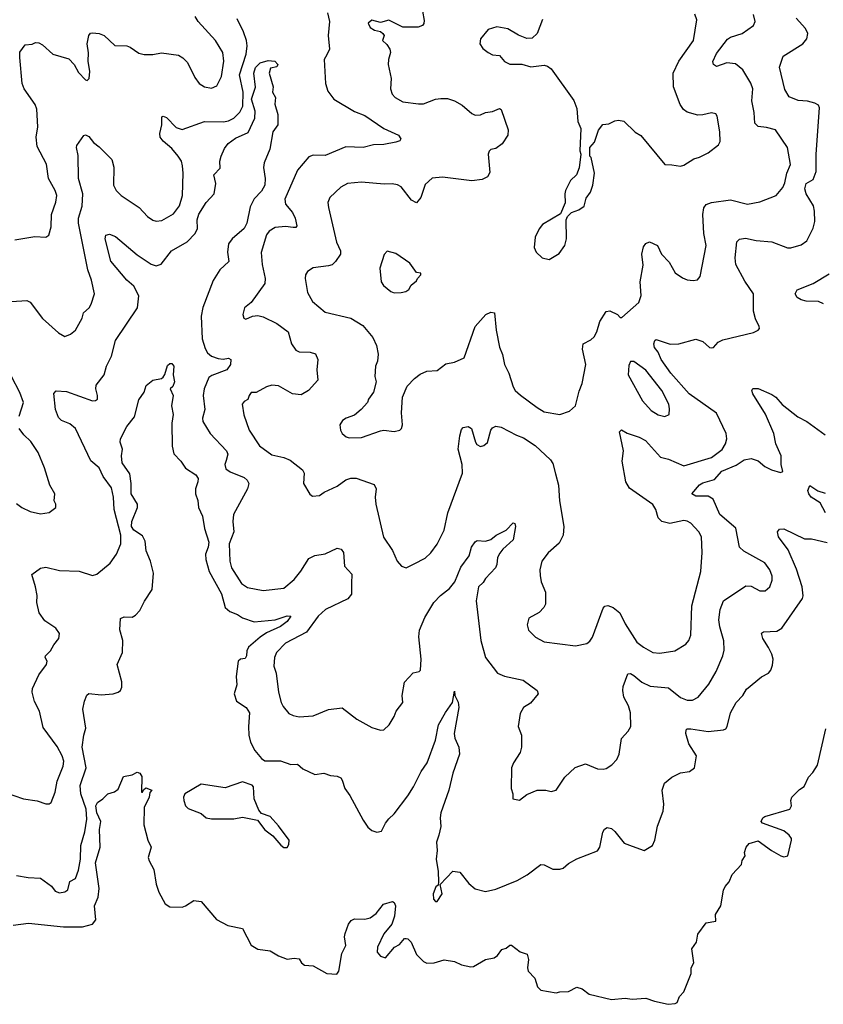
# Model space of a CAD drawing. Extents: x 2133489 to 2292442, y 756223 to 916462.
# Tile 442 of 463: x 2265964 to 2270624, y 879154 to 884866. Entities that reach past the tile are written whole.
import ezdxf

# ---------------------------------------------------------------- set-up
doc = ezdxf.new("R2010")
doc.units = 0

msp = doc.modelspace()

# ---------------------------------------------------------------- linework, layer by layer
at = {"layer": '0CON20XD'}
for points in [[(2267747.9, 884905), (2267759.2, 884855), (2267751.5, 884775), (2267760, 884695), (2267745, 884662), (2267729.2, 884635), (2267736.9, 884495), (2267750.9, 884450.9), (2267784.6, 884404.6), (2267905, 884333.8), (2267965, 884310.9), (2268075, 884234.4), (2268159.2, 884195), (2268174.2, 884175), (2268167.3, 884162.7), (2268145.4, 884154.6), (2268075, 884142.3), (2268015, 884139.6), (2267955, 884123.9), (2267855, 884127.5), (2267735, 884077.8), (2267665, 884080), (2267639.7, 884070.3), (2267575, 883992), (2267500.4, 883825), (2267504.7, 883794.7), (2267545, 883748.1), (2267561.5, 883715), (2267570, 883670), (2267565, 883661.2), (2267550, 883660), (2267505, 883666.2), (2267445, 883659.6), (2267411.1, 883638.9), (2267395, 883617.5), (2267363.9, 883516.1), (2267368.8, 883445), (2267387.7, 883365), (2267384.6, 883335.4), (2267305.8, 883224.2), (2267267.5, 883195), (2267256.7, 883155), (2267263.3, 883135), (2267275, 883128.8), (2267314, 883146), (2267345, 883149.2), (2267375, 883141.1), (2267455, 883102.5), (2267520, 883055), (2267539.5, 882985), (2267565, 882948), (2267585, 882939.2), (2267647, 882937), (2267678.1, 882928.1), (2267692.5, 882895), (2267687.1, 882835), (2267692.5, 882775), (2267638, 882715), (2267595, 882688.6), (2267545, 882695.6), (2267465, 882740.8), (2267425, 882745.8), (2267395, 882736.7), (2267335, 882703.8), (2267305, 882702.5), (2267293.9, 882686.1), (2267287.1, 882662.9), (2267265, 882650), (2267254.2, 882635.8), (2267263.4, 882573.4), (2267294.5, 882485), (2267355, 882394.2), (2267425, 882340.8), (2267495, 882325.7), (2267531.3, 882311.3), (2267604, 882255), (2267612.5, 882235), (2267608.8, 882175), (2267645, 882112.5), (2267662, 882102), (2267702.5, 882105), (2267730, 882125), (2267805, 882160), (2267855, 882196.9), (2267883.6, 882206.4), (2267915, 882205.5), (2268018.3, 882168.3), (2268030, 882145), (2268024.4, 882095), (2268028.2, 882055), (2268073.6, 881863.6), (2268125, 881786.7), (2268153.3, 881725), (2268177.5, 881695), (2268205, 881686.7), (2268251.7, 881708.3)], [(2268299.5, 884915), (2268308.9, 884861.1), (2268306.9, 884843.1), (2268298.5, 884831.5), (2268275, 884822.2), (2268185, 884822), (2268105, 884863.3), (2268055, 884850), (2268005, 884863.8), (2267984, 884845), (2267995, 884820), (2268020, 884805), (2268055, 884796.7), (2268070, 884785), (2268076.7, 884775), (2268067.5, 884745), (2268092.7, 884722.7), (2268110.8, 884695), (2268114.3, 884675), (2268101.4, 884635), (2268100.8, 884605), (2268118, 884525), (2268114.2, 884465), (2268124.3, 884434.3), (2268141.2, 884415), (2268185, 884389.2), (2268277, 884377), (2268305, 884377.8), (2268375, 884404.6), (2268405, 884409.3), (2268445, 884409.3), (2268484.7, 884394.7), (2268529.1, 884369.1), (2268585, 884320.8), (2268605, 884312.5), (2268635, 884314), (2268665, 884326.7), (2268705, 884332.5), (2268745, 884350), (2268756.2, 884345), (2268796.1, 884226.1), (2268794, 884195), (2268762, 884145), (2268725, 884118), (2268695, 884112.5), (2268685, 884103.3), (2268680.6, 884085), (2268688.8, 883978.8), (2268675.5, 883954.5), (2268645, 883938.1), (2268585, 883931.5), (2268415, 883952.2), (2268354.5, 883945.5), (2268315, 883908.8), (2268290, 883835), (2268265, 883804), (2268235, 883819.2), (2268175, 883895.6), (2268155, 883908.1), (2268124.2, 883914.2), (2268077.9, 883912.1), (2267945, 883924.2), (2267865, 883915.8), (2267825, 883894), (2267762.5, 883835), (2267750, 883805), (2267754.1, 883775.9), (2267800.5, 883575), (2267823.3, 883525), (2267823.1, 883505), (2267795, 883462.5), (2267775, 883444.3), (2267755, 883436.9), (2267665, 883426), (2267633.3, 883405), (2267621.2, 883385), (2267619.2, 883365), (2267632.7, 883282.7), (2267661.3, 883231.3), (2267735, 883170), (2267884.6, 883134.6), (2267952.4, 883092.4), (2268012.2, 883022.2), (2268032.9, 882975), (2268042, 882925), (2268037.5, 882885), (2268026.2, 882855), (2268023.8, 882795), (2268030, 882765), (2268015.9, 882704.1), (2267986.7, 882665), (2267981.2, 882645), (2267943.8, 882605), (2267905, 882571.2), (2267857.5, 882555), (2267835, 882540), (2267820, 882515), (2267823.8, 882485), (2267833.8, 882465), (2267855.8, 882445.8), (2267875, 882440.8), (2267945, 882442.5), (2268055, 882480.8), (2268075, 882484), (2268135, 882476.2), (2268167.5, 882485), (2268177.5, 882495), (2268182.5, 882515), (2268178, 882585), (2268184.1, 882675.9), (2268211.2, 882738.8), (2268253.8, 882785), (2268285, 882808.8), (2268325, 882826.2), (2268385, 882831.2), (2268435, 882868.8), (2268485, 882878.8), (2268540, 882905), (2268605.6, 883085), (2268666.2, 883155), (2268695, 883168.8), (2268716.2, 883165), (2268725.7, 883065), (2268745.5, 882965.5), (2268763.4, 882923.4), (2268774.4, 882865), (2268800, 882815), (2268825.7, 882735), (2268837.5, 882715), (2268866.9, 882686.9), (2268964, 882615)], [(2268995, 884867.5), (2268963.3, 884785), (2268935, 884758), (2268905, 884757.5), (2268856.4, 884776.4), (2268795, 884812.5), (2268730, 884825), (2268680.5, 884809.5), (2268636.2, 884755), (2268631.2, 884725), (2268648.8, 884698.8), (2268680, 884675), (2268705, 884662), (2268745, 884658), (2268775, 884624.2), (2268805, 884608.6), (2268875, 884608.6), (2268927, 884593), (2269005, 884602), (2269025, 884596.2), (2269045, 884580), (2269176.1, 884396.1), (2269195, 884350), (2269200, 884275), (2269216.7, 884235), (2269212.5, 884105), (2269217.5, 884085), (2269207, 884007), (2269192.5, 883965), (2269157, 883933), (2269128.8, 883875), (2269124, 883855), (2269126.4, 883803.6), (2269100, 883740), (2268995, 883677.5), (2268975, 883652.5), (2268952.5, 883605), (2268946.2, 883545), (2268957.7, 883517.7), (2268992.5, 883485), (2269033.9, 883473.9), (2269091.2, 883508.8), (2269123.8, 883555), (2269134, 883595), (2269132.5, 883705), (2269140, 883725), (2269163, 883747), (2269205, 883763.3), (2269235.9, 883784.1), (2269249.3, 883830.7), (2269273.3, 883865), (2269286.7, 883905), (2269296.7, 883975), (2269277, 884067), (2269270, 884075), (2269270, 884125), (2269297.5, 884155), (2269320, 884225), (2269345, 884257.5), (2269379.3, 884260.7), (2269415, 884280), (2269435, 884283.8), (2269467, 884277), (2269532.9, 884212.9), (2269565, 884193.8), (2269705, 884026.2), (2269745, 884024), (2269795, 884016.2), (2269815, 884021.2), (2269872.1, 884057.9), (2269905, 884067.5), (2269955, 884094), (2270015, 884140), (2270025, 884160), (2270024.3, 884214.3), (2270007.1, 884307.1), (2269999.5, 884319.5), (2269976.1, 884326.1), (2269925, 884313.1), (2269895, 884312.7), (2269835, 884328.9), (2269813.1, 884345), (2269793.5, 884373.5), (2269754.5, 884475.5), (2269753.8, 884555), (2269786.4, 884625), (2269870, 884745), (2269890, 884865), (2269878.3, 884898.3)], [(2268964, 882615), (2269005, 882591.2), (2269095, 882576), (2269152.5, 882595), (2269186.7, 882625), (2269208.6, 882711.4), (2269226, 882755), (2269245.7, 882865), (2269227.5, 882955), (2269231.2, 882985), (2269275, 883008), (2269294.3, 883025.7), (2269310, 883055), (2269327.5, 883115), (2269365, 883172.5), (2269385, 883177.5), (2269430, 883155), (2269445, 883137.5), (2269455, 883137.5), (2269554.6, 883225.4), (2269566.7, 883265), (2269560.9, 883345), (2269578.3, 883441.7), (2269571.5, 883505), (2269581.7, 883548.3), (2269595, 883568), (2269615, 883576.2), (2269661.2, 883555), (2269685.8, 883505), (2269728.8, 883458.8), (2269765, 883398), (2269807.8, 883367.8), (2269835, 883356), (2269868, 883352), (2269893.6, 883356.4), (2269908.8, 883375), (2269944.4, 883555), (2269930.6, 883625), (2269924.6, 883735), (2269931.5, 883775), (2269945, 883794.3), (2269975, 883805.4), (2270085, 883821.1), (2270184.3, 883795.7), (2270255, 883810), (2270350, 883845), (2270388, 883892), (2270400.6, 883919.4), (2270412.7, 883975), (2270433.3, 884025), (2270415.6, 884125), (2270346.2, 884226.2), (2270295, 884240.4), (2270245.5, 884245.5), (2270226.9, 884265), (2270222.9, 884327.1), (2270208.5, 884395), (2270215.5, 884465), (2270202.7, 884497.3), (2270156.4, 884575), (2270115, 884610.4), (2270065, 884614.6), (2270004.6, 884594.6), (2269987.1, 884605), (2269983.4, 884623.4), (2270005, 884669.4), (2270068.1, 884751.9), (2270085, 884763.6), (2270153.7, 884786.3), (2270217.9, 884832.1), (2270228, 884855), (2270218.6, 884895)], [(2265915, 883231.1), (2266005, 883237.1), (2266025, 883227.5), (2266095, 883131.4), (2266188.7, 883048.7), (2266225, 883028), (2266258.3, 883041.7), (2266286.2, 883065), (2266325.8, 883135), (2266333.8, 883165), (2266366.2, 883195), (2266378.8, 883215), (2266397.5, 883275), (2266378.9, 883355), (2266357.9, 883415), (2266303.7, 883685), (2266305.3, 883715), (2266326.7, 883783.3), (2266330, 883855), (2266304, 883945), (2266302.1, 884077.9), (2266293.6, 884125), (2266295, 884136.2), (2266335, 884194), (2266345, 884198), (2266365, 884187.5), (2266392.4, 884152.4), (2266425, 884128.8), (2266498.6, 884055), (2266509.3, 884009.3), (2266507.9, 883905), (2266523.5, 883875), (2266551.9, 883845), (2266656.1, 883776.1), (2266704.3, 883725), (2266735, 883702.2), (2266755, 883696.9), (2266788.3, 883701.7), (2266855, 883740), (2266890, 883785), (2266907.7, 883845), (2266911.8, 883975), (2266907.4, 884017.4), (2266900.9, 884045), (2266882.9, 884075), (2266845, 884119.1), (2266795, 884161.5), (2266778.8, 884185), (2266775.6, 884205), (2266788.6, 884255), (2266787.5, 884302.5), (2266795, 884306.2), (2266815, 884298.8), (2266871.3, 884241.3), (2266905, 884229.5), (2267035, 884275.3), (2267145, 884273.9), (2267175, 884280), (2267205.2, 884294.8), (2267239.7, 884330.3), (2267257.5, 884365), (2267259.8, 884445), (2267237.3, 884545), (2267276.5, 884665), (2267281.8, 884715), (2267278.1, 884745), (2267260.8, 884795), (2267225, 884870.6)], [(2265935, 883588.6), (2266051.7, 883608.3), (2266115, 883604), (2266133.3, 883615), (2266145.9, 883664.1), (2266148.1, 883735), (2266172.7, 883807.3), (2266178.6, 883845), (2266169.4, 883875), (2266131.2, 883945), (2266118.6, 884028.6), (2266065, 884130), (2266059.2, 884185), (2266068.6, 884245), (2266063.8, 884346.2), (2266053.2, 884373.2), (2265990, 884465), (2265977.8, 884495), (2265964.4, 884645.6), (2265965, 884677.5), (2265995, 884720), (2266035, 884723.8), (2266055, 884733.8), (2266075, 884732.5), (2266095, 884720.8), (2266156, 884665), (2266248, 884638), (2266278.9, 884605), (2266305, 884558.8), (2266345, 884516.7), (2266355, 884513.8), (2266366.7, 884525), (2266370, 884565), (2266360, 884625), (2266363, 884673), (2266354.3, 884725.7), (2266364, 884775), (2266373.1, 884786.9), (2266385, 884790), (2266425, 884785.8), (2266453.3, 884775), (2266515, 884716.2), (2266585, 884713.3), (2266605, 884706.7), (2266655, 884671.2), (2266685, 884663.8), (2266735, 884664.2), (2266785, 884674.2), (2266885, 884660), (2266910, 884645), (2266937.2, 884617.2), (2266979.5, 884529.5), (2267004, 884495), (2267035, 884477.1), (2267075, 884468.8), (2267107, 884483), (2267134.5, 884535.5), (2267147.7, 884625), (2267140.5, 884675), (2267099.4, 884745), (2266998.5, 884855), (2266981.8, 884885)], [(2268251.7, 881708.3), (2268315, 881741.2), (2268347.9, 881772.1), (2268385, 881823.3), (2268424.4, 881905), (2268446.2, 882005), (2268530.8, 882235), (2268529.6, 882285), (2268505.4, 882375), (2268515, 882452.5), (2268525, 882487.5), (2268535, 882500), (2268565, 882506.2), (2268583.3, 882495), (2268607.1, 882415), (2268615, 882402), (2268635, 882390), (2268655, 882395.8), (2268676.3, 882413.7), (2268695.7, 882485), (2268705, 882497.5), (2268725, 882507.8), (2268755, 882501.9), (2268844.7, 882454.7), (2268885, 882440.9), (2268952.2, 882395), (2269041.5, 882311.5), (2269055, 882291.2), (2269071.2, 882231.2), (2269088.2, 882165), (2269094.5, 882075), (2269118.9, 881925), (2269115.4, 881875), (2269091.5, 881828.5), (2269027.4, 881772.6), (2268991.9, 881725), (2268980.6, 881675), (2268980.9, 881640.9), (2268987.1, 881605), (2269012, 881545), (2269013.3, 881475), (2269003.3, 881455), (2268975, 881426.2), (2268916.4, 881393.6), (2268906.7, 881355), (2268913.3, 881325), (2268954.2, 881284.2), (2269005, 881256), (2269185.9, 881234.1), (2269252.3, 881247.7), (2269269.7, 881260.3), (2269285.6, 881284.4), (2269347.9, 881452.1), (2269357.3, 881462.7), (2269375, 881468), (2269405, 881455.8), (2269444.5, 881424.5), (2269475, 881360.8), (2269542.9, 881255), (2269580, 881225), (2269635, 881194.2), (2269675, 881190.8), (2269762.5, 881205), (2269827.2, 881242.8), (2269844.3, 881265), (2269854.5, 881295.5), (2269860.4, 881465), (2269912.5, 881665), (2269921.4, 881775), (2269917.1, 881865), (2269901.4, 881895), (2269856, 881945), (2269835, 881957.1), (2269815, 881960), (2269733.7, 881943.7), (2269687.5, 881955), (2269665.3, 881975.3), (2269652, 882025), (2269635, 882052.3), (2269498.8, 882148.8), (2269478.7, 882185), (2269456.2, 882303.8), (2269464.4, 882365), (2269442.5, 882475), (2269453.6, 882486.4), (2269486.4, 882466.4), (2269555, 882444.5), (2269591.9, 882425), (2269678.5, 882328.5), (2269725, 882316.5), (2269815, 882276.7), (2269975, 882325.4), (2270036.8, 882373.2), (2270056.4, 882405), (2270063.3, 882435), (2270060.6, 882465), (2270003.4, 882583.4), (2269845, 882694.6), (2269739.1, 882815), (2269683.1, 882895), (2269666.4, 882936.4), (2269644.2, 882965), (2269641.2, 882985), (2269647.5, 883005), (2269655, 883010), (2269695, 882996.7), (2269735, 882984), (2269785, 882986), (2269885, 883012.5), (2269925, 882999.2), (2269963.3, 882965), (2269975, 882962), (2269986.2, 882965), (2270013.8, 882995), (2270041.2, 883008.8), (2270219.7, 883050.3), (2270245.9, 883064.1), (2270253.3, 883075), (2270252, 883085), (2270230.2, 883130.2), (2270218.7, 883175), (2270217.9, 883275), (2270168.1, 883348.1), (2270116.2, 883446.2), (2270112.5, 883485), (2270122.2, 883577.8), (2270137, 883593), (2270172.1, 883597.9), (2270235, 883584.5), (2270325, 883576.9), (2270415, 883542.9), (2270435, 883542.5), (2270495, 883560), (2270527.5, 883582.5), (2270565, 883656.7), (2270573.6, 883695), (2270571.8, 883755), (2270566.4, 883785), (2270524.2, 883855), (2270515.8, 883885), (2270523.8, 883916.2), (2270565, 883939.5), (2270583, 883985), (2270582.5, 884085), (2270602.2, 884355), (2270595, 884370), (2270575, 884380.8), (2270532.4, 884392.4), (2270477, 884397), (2270425, 884417.5), (2270401.1, 884461.1), (2270368.8, 884591.2), (2270390.8, 884655), (2270505, 884725.6), (2270528.1, 884755), (2270534.4, 884785), (2270520.6, 884815), (2270466.4, 884875)], [(2265872.5, 880385), (2265985, 880346.2), (2266065, 880333.8), (2266115, 880316.2), (2266135, 880316.7), (2266145.9, 880324.1), (2266168.6, 880385), (2266181.7, 880448.3), (2266216.5, 880535), (2266218.9, 880565), (2266209.5, 880595), (2266179.9, 880649.9), (2266099.3, 880759.3), (2266079.2, 880855), (2266049.5, 880909.5), (2266035.8, 880965), (2266037.5, 880985), (2266074.3, 881065.7), (2266118, 881125), (2266122, 881145), (2266111.2, 881165), (2266114, 881175), (2266142.9, 881205), (2266160.9, 881239.1), (2266191.2, 881275), (2266193.8, 881305), (2266173.8, 881335), (2266109.1, 881379.1), (2266076, 881425), (2266062.9, 881485), (2266064.3, 881525), (2266055.5, 881575.5), (2266033, 881647), (2266085, 881683.3), (2266115, 881690), (2266195, 881669.5), (2266307.4, 881667.4), (2266385, 881640.8), (2266410.9, 881649.1), (2266488, 881712), (2266524.2, 881765), (2266550, 881825), (2266550, 881875), (2266512.2, 882025), (2266507.5, 882095), (2266495, 882150), (2266448.1, 882215), (2266424.4, 882265), (2266376.9, 882306.9), (2266287.1, 882495), (2266255, 882521.5), (2266205, 882540), (2266188.2, 882558.2), (2266170.4, 882605), (2266162, 882698), (2266175, 882712), (2266235, 882708.5), (2266385, 882654.5), (2266403.3, 882656.7), (2266414, 882665), (2266415.6, 882685), (2266404.4, 882725), (2266407.1, 882745), (2266454.1, 882805.9), (2266467.4, 882855), (2266495.6, 882914.4), (2266519.6, 883005), (2266647.5, 883195), (2266654.5, 883264.5), (2266625, 883319.4), (2266584.8, 883354.8), (2266492.5, 883465), (2266458.5, 883595), (2266463.1, 883615), (2266485, 883622.5), (2266518.1, 883608.1), (2266645, 883501.5), (2266725, 883447.1), (2266755, 883437.7), (2266782.9, 883447.1), (2266843.5, 883525), (2266935, 883576.7), (2266980.7, 883625), (2266994.8, 883655.2), (2266992.6, 883705), (2267002.1, 883737.9), (2267044, 883806), (2267090.9, 883855), (2267101.5, 883915), (2267089.2, 883965), (2267126, 884004), (2267124.7, 884045), (2267131, 884075), (2267150.6, 884119.4), (2267172.2, 884147.8), (2267215, 884178.6), (2267288.5, 884211.5), (2267327.1, 884295), (2267328.9, 884335), (2267308.1, 884405), (2267331.1, 884475), (2267321.3, 884555), (2267330.9, 884589.1), (2267357.5, 884615), (2267405, 884630), (2267442.5, 884625), (2267460, 884605), (2267455, 884593.3), (2267417.5, 884585), (2267410, 884555), (2267433, 884477), (2267430, 884445), (2267447.5, 884415), (2267442.2, 884375), (2267459.6, 884315), (2267460.8, 884255), (2267431.8, 884215), (2267414.7, 884115.3), (2267380.8, 884035), (2267377.7, 884007.7), (2267387.8, 883945), (2267384.5, 883905), (2267365, 883870.6), (2267322.8, 883827.2), (2267299.6, 883780.4), (2267280.7, 883685), (2267266, 883654), (2267196.4, 883595), (2267174.8, 883565.2), (2267167.6, 883517.6), (2267176.7, 883463.3), (2267123.3, 883415), (2267085, 883352.9), (2267025, 883196.7), (2267016.2, 883145), (2267021.6, 883015), (2267038.3, 882958.3), (2267052.6, 882932.6), (2267075, 882914.5), (2267115, 882900), (2267143.2, 882896.8), (2267175, 882902), (2267188.8, 882895), (2267186.2, 882865), (2267164.4, 882835), (2267077.6, 882802.4), (2267059.9, 882790.1), (2267032.7, 882725), (2267027.2, 882685), (2267037.3, 882605), (2267023.5, 882555), (2267025.6, 882535), (2267067.1, 882465), (2267162.5, 882365), (2267170, 882345), (2267160.9, 882309.1), (2267152.9, 882285), (2267159.3, 882259.3), (2267183.4, 882243.4), (2267265, 882209.5), (2267282.9, 882195), (2267292.2, 882175), (2267285, 882144), (2267202.5, 881995), (2267198.6, 881955), (2267204.5, 881895), (2267178.8, 881825), (2267182.7, 881725), (2267191.8, 881685), (2267249.4, 881595), (2267285, 881572.5), (2267375, 881553.5), (2267495, 881567.5), (2267555, 881617.8), (2267594.3, 881665.7), (2267640.7, 881739.3), (2267675, 881756.7), (2267735, 881767.1), (2267805, 881800), (2267827.5, 881795), (2267841.2, 881775), (2267847.8, 881695), (2267889.1, 881649.1), (2267887.1, 881595), (2267886.8, 881533.2), (2267867.1, 881505), (2267736.8, 881443.2), (2267694.6, 881405), (2267626.5, 881313.5), (2267505, 881248.5), (2267453.1, 881195), (2267441.1, 881165), (2267436.7, 881115), (2267450, 881075), (2267464.5, 880965), (2267480.5, 880905), (2267491.2, 880881.2), (2267525, 880840.8), (2267548.7, 880828.7), (2267585, 880821.5), (2267665, 880827.3), (2267755, 880864.4), (2267832.7, 880872.7), (2267917.9, 880807.9), (2268005, 880760), (2268056.4, 880743.6), (2268075, 880746.7), (2268106.7, 880775), (2268135, 880822.5), (2268146.2, 880855), (2268185.7, 880904.3), (2268181.2, 880945), (2268195, 881022.5), (2268245, 881077.5), (2268280, 881085), (2268287.3, 881092.7), (2268292.5, 881155), (2268278, 881285), (2268281.2, 881325), (2268312.5, 881397.5), (2268365.9, 881484.1), (2268404.1, 881525.9), (2268455, 881566.5), (2268486.2, 881605), (2268521.2, 881688.8), (2268570, 881755), (2268584.3, 881805), (2268605, 881836.7), (2268616.4, 881843.6), (2268665, 881840), (2268695, 881849.4), (2268726.2, 881875), (2268785.4, 881904.6), (2268825, 881946.2), (2268835, 881942.5), (2268838.6, 881925), (2268825, 881848.8), (2268765.8, 881795), (2268748.6, 881771.4), (2268734.4, 881745), (2268730.8, 881705), (2268722.5, 881685), (2268665.4, 881624.6), (2268650.2, 881599.8), (2268623.8, 881575), (2268611.2, 881495), (2268636.9, 881265), (2268663.9, 881165), (2268735, 881074.3), (2268775, 881057.8), (2268883.5, 881033.5), (2268963.3, 880975), (2268970, 880955), (2268925, 880901.2), (2268884.3, 880875.7), (2268865, 880840), (2268853.9, 880766.1), (2268873.8, 880715), (2268873.8, 880645), (2268866.2, 880615), (2268826.7, 880555), (2268816.2, 880525), (2268813.3, 880405), (2268822.5, 880375), (2268822.5, 880345), (2268861.7, 880338.3), (2268905, 880371.2), (2268965, 880396.7), (2269015, 880396.7), (2269045, 880388), (2269075, 880396.7), (2269125, 880471.2), (2269185, 880528), (2269245, 880548), (2269315, 880520), (2269347, 880517), (2269365, 880521.2), (2269397.3, 880542.7), (2269427, 880573), (2269439.2, 880605), (2269453.6, 880695), (2269492.6, 880737.4), (2269507.8, 880765), (2269506.4, 880845), (2269493.6, 880885), (2269467.5, 880935), (2269460.5, 880975), (2269462, 880998), (2269490, 881070), (2269505, 881072), (2269525, 881061.9), (2269571.9, 881021.9), (2269620.2, 881000.2), (2269725, 880989.6), (2269795, 880933.2), (2269835, 880918.2), (2269865, 880917.9), (2269897.1, 880935), (2269958.8, 881011.2), (2270002.2, 881085), (2270041.4, 881175), (2270048.3, 881208.3), (2270047.3, 881262.7), (2270023.3, 881343.3), (2270017.5, 881385), (2270024.6, 881445), (2270044.7, 881495.3), (2270175, 881580.8), (2270205, 881580), (2270255, 881552.5), (2270286.8, 881553.2), (2270313.8, 881575), (2270327.5, 881615), (2270326.8, 881636.8), (2270312.9, 881675), (2270285, 881714.2), (2270162.4, 881782.4), (2270136.7, 881805), (2270116.2, 881915), (2270023.8, 881995), (2269985.5, 882085), (2269955, 882101.6), (2269885, 882101.8), (2269860.8, 882115), (2269905, 882168.2), (2269925, 882179.6), (2269991.8, 882198.2), (2270035, 882246.2), (2270118.7, 882281.3), (2270165, 882311.5), (2270205, 882320.4), (2270246.6, 882306.6), (2270285, 882274.4), (2270323.9, 882253.9), (2270375, 882238), (2270388.8, 882245), (2270380, 882285), (2270380, 882335), (2270349.2, 882405), (2270337.6, 882465), (2270287.9, 882577.9), (2270214.4, 882695), (2270209.2, 882715), (2270215, 882725.8), (2270245, 882727.1), (2270325, 882691.4), (2270348.6, 882675), (2270385, 882634.3), (2270475, 882562.5), (2270528, 882535), (2270635, 882458)], [(2268135, 883280.8), (2268175, 883283.8), (2268201.7, 883288.3), (2268219.3, 883300.7), (2268233.6, 883326.4), (2268265, 883350), (2268270, 883365), (2268290, 883385), (2268290, 883395), (2268265, 883400), (2268225, 883452.5), (2268145, 883508.8), (2268095, 883522.5), (2268076.4, 883503.6), (2268052, 883425), (2268060, 883345), (2268074.1, 883324.1), (2268115, 883288.8), (2268135, 883280.8)], [(2270625, 883216.9), (2270595, 883230.6), (2270523.2, 883233.2), (2270495, 883240), (2270472, 883255), (2270460.8, 883275), (2270471.3, 883298.7), (2270564, 883336), (2270657.8, 883392.2)], [(2265945, 879901.4), (2266011.7, 879888.3), (2266085, 879885.8), (2266148.3, 879838.3), (2266169.5, 879809.5), (2266195, 879800), (2266225, 879805.6), (2266242.4, 879817.6), (2266254.4, 879865.6), (2266286.8, 879883.2), (2266305, 879932.5), (2266316.4, 879995), (2266318.9, 880075), (2266341.1, 880155), (2266352.8, 880227.2), (2266348.1, 880285), (2266317.8, 880375), (2266313.8, 880423.8), (2266349.3, 880525), (2266325.3, 880644.8), (2266334.6, 880715), (2266347.9, 880755), (2266329.6, 880865), (2266338.5, 880911.5), (2266352.9, 880947.1), (2266364.2, 880955.8), (2266435, 880948.1), (2266505.8, 880954.2), (2266535, 880964), (2266548, 880975), (2266555.6, 880994.4), (2266555.5, 881025), (2266529.2, 881125), (2266560, 881195), (2266560.9, 881265), (2266544.2, 881325.8), (2266548.3, 881391.7), (2266569.3, 881400.7), (2266615, 881400), (2266635, 881411.2), (2266660.8, 881439.2), (2266687.3, 881492.7), (2266730.7, 881559.3), (2266738.8, 881655), (2266722, 881725), (2266696.2, 881785), (2266691.1, 881841.1), (2266675, 881872.4), (2266625, 881904.5), (2266612.7, 881925), (2266614.6, 881955), (2266645.7, 882035), (2266647.4, 882055), (2266610, 882115), (2266610.2, 882175), (2266601.7, 882231.7), (2266558.2, 882295), (2266553.9, 882335), (2266560, 882375), (2266546.7, 882415), (2266547.5, 882435), (2266585, 882506.7), (2266628.9, 882561.1), (2266655, 882661.2), (2266685.7, 882704.3), (2266696.4, 882743.6), (2266736.4, 882773.6), (2266785, 882784.2), (2266795, 882792), (2266805, 882806.7), (2266819.8, 882860.2), (2266835, 882871.9), (2266845, 882871.4), (2266858.1, 882855), (2266854.4, 882805), (2266862, 882765), (2266852.2, 882737.8), (2266836.7, 882725), (2266853.9, 882685), (2266843.6, 882625), (2266854.1, 882575), (2266845.4, 882525), (2266847.9, 882392.1), (2266857.1, 882347.1), (2266898.8, 882305), (2266925, 882263.3), (2266985, 882226), (2266997.5, 882205), (2266997.1, 882185), (2266982.5, 882145), (2266982.5, 882115), (2266996.8, 882076.8), (2267000.9, 882035), (2267023.1, 881985), (2267035.5, 881914.5), (2267060, 881835), (2267055.9, 881805), (2267040.7, 881765), (2267042.8, 881735), (2267061.4, 881665), (2267134.6, 881535), (2267155.5, 881455), (2267182, 881432), (2267226, 881415), (2267255, 881395.6), (2267323.1, 881373.1), (2267445.4, 881384.6), (2267515, 881407.5), (2267535.8, 881405.8), (2267514.4, 881375), (2267476.4, 881345), (2267395, 881308.9), (2267357.4, 881282.6), (2267290.8, 881225), (2267280.4, 881205), (2267278.5, 881175), (2267270.7, 881159.3), (2267244.7, 881155.3), (2267229.5, 881145), (2267217.9, 881055), (2267223, 881007), (2267206.5, 880955), (2267221.5, 880911.5), (2267276.1, 880876.1), (2267296.9, 880845), (2267289.5, 880765), (2267292.9, 880715), (2267302.7, 880675), (2267326.7, 880626.7), (2267365, 880578.8), (2267385, 880566), (2267475.9, 880565.9), (2267535, 880544), (2267575, 880546.2), (2267605, 880518.8), (2267675, 880487.5), (2267726.4, 880493.6), (2267765, 880480.8), (2267805, 880478), (2267825, 880466.7), (2267834.1, 880454.1), (2267848, 880405), (2267878.6, 880365), (2267955, 880222), (2267981.8, 880181.8), (2268005, 880162), (2268035, 880152), (2268062, 880158), (2268084.2, 880205), (2268105, 880230), (2268135, 880258.6), (2268215, 880362.5), (2268247.5, 880415), (2268290.9, 880505), (2268326.7, 880555), (2268374.7, 880685.3), (2268392.5, 880775), (2268432.7, 880847.3), (2268474.2, 880905), (2268485, 880970), (2268487.5, 880945), (2268507, 880907), (2268510.9, 880875), (2268482.5, 880725), (2268487.6, 880697.6), (2268510.8, 880645), (2268514.3, 880605), (2268474.6, 880495), (2268452.5, 880395), (2268405.4, 880265), (2268401.5, 880235), (2268406.5, 880185), (2268393.5, 880135), (2268381.1, 880095), (2268384.4, 880045), (2268378.1, 879995), (2268390, 879925), (2268392.5, 879865), (2268390, 879845), (2268377.5, 879835), (2268361.2, 879795), (2268363.6, 879763.6), (2268375, 879750), (2268385, 879750), (2268413.3, 879795), (2268401.7, 879848.3), (2268475, 879926.7), (2268515, 879920), (2268567.5, 879855), (2268605, 879824.4), (2268665, 879808.5), (2268725, 879820.9), (2268848.5, 879871.5), (2268907.1, 879905), (2268985, 879964), (2269005, 879962.5), (2269055, 879938), (2269095, 879936.7), (2269115, 879943.3), (2269145, 879971.2), (2269195, 879997.5), (2269315, 880043.3), (2269328, 880065), (2269345, 880152.5), (2269355, 880170), (2269370.7, 880179.3), (2269395, 880173.3), (2269415, 880156.2), (2269468.3, 880088.3), (2269515, 880071.4), (2269585, 880046.2), (2269632.5, 880075), (2269646, 880105), (2269662.7, 880187.3), (2269695.6, 880275), (2269698.9, 880315), (2269689.2, 880395), (2269703, 880437), (2269745, 880472), (2269795, 880496), (2269847.5, 880505), (2269876, 880525), (2269888.1, 880595), (2269842.9, 880665), (2269826.2, 880725), (2269828.8, 880745), (2269835, 880751.2), (2269855, 880752), (2269955, 880736.4), (2270044.5, 880745.5), (2270057.7, 880752.3), (2270066.5, 880765), (2270085.3, 880844.7), (2270118.2, 880905), (2270157.3, 880945), (2270178.8, 880981.2), (2270265, 881052.9), (2270305, 881074.2), (2270318.3, 881091.7), (2270329.1, 881120.9), (2270332.5, 881155), (2270325.7, 881185), (2270305, 881223.8), (2270273.5, 881275), (2270265, 881307.5), (2270275.9, 881314.1), (2270355, 881318.2), (2270382.2, 881335), (2270502.9, 881507.1), (2270507.2, 881522.8), (2270500, 881575), (2270468.2, 881678.2), (2270419.4, 881789.4), (2270363.6, 881865), (2270358.1, 881895), (2270370, 881910), (2270395, 881911.8), (2270515, 881854.2), (2270555, 881853.8), (2270645, 881832)], [(2269705, 882564.2), (2269728.8, 882575), (2269731.7, 882608.3), (2269727.1, 882635), (2269687.5, 882715), (2269595, 882833.1), (2269525, 882883.3), (2269506.4, 882883.6), (2269495, 882860), (2269491.5, 882805), (2269575.4, 882655.4), (2269625, 882599.2), (2269665, 882573.8), (2269705, 882564.2)], [(2265959.5, 882565), (2265985.8, 882645), (2265963.6, 882703.6), (2265915, 882795.8)], [(2265945, 882058.8), (2265975, 882036.2), (2266025, 882012), (2266085, 882000), (2266135, 882007.5), (2266172.5, 882035), (2266172.5, 882055), (2266163.3, 882075), (2266166.7, 882115), (2266137.5, 882165), (2266108, 882265), (2266070, 882355), (2266028.6, 882418.6), (2265987.6, 882457.6), (2265960, 882495)], [(2270636.2, 882005), (2270605, 882063.3), (2270553.8, 882095), (2270539.3, 882115), (2270534.7, 882135.3), (2270545, 882162.5), (2270591.7, 882131.7), (2270635, 882119.1)], [(2266445.3, 880344.7), (2266475, 880374.5), (2266513.6, 880386.4), (2266535, 880402.5), (2266565, 880475.6), (2266615, 880485.7), (2266645, 880500), (2266660, 880495), (2266672.5, 880475), (2266670, 880385), (2266676.4, 880383.6), (2266681.7, 880398.3), (2266695, 880410), (2266730, 880395), (2266717.5, 880382.5), (2266713.8, 880355), (2266685.8, 880295), (2266684.3, 880194.3), (2266706.2, 880105), (2266726.2, 880065), (2266708.8, 880005), (2266713.8, 879985), (2266741.2, 879935), (2266755, 879850), (2266770.6, 879805), (2266806.5, 879736.5), (2266835, 879719.2), (2266905, 879718), (2266925, 879724.2), (2266972.5, 879755), (2267015, 879750), (2267105, 879646.2), (2267171.2, 879611.2), (2267255, 879592.5), (2267305, 879496.7), (2267345, 879473.8), (2267415, 879463.3), (2267465, 879434), (2267515, 879416), (2267555, 879421.2), (2267585, 879417.5), (2267596.7, 879395), (2267615, 879380), (2267665, 879376.2), (2267745, 879332), (2267801.7, 879328.3), (2267814.2, 879345.8), (2267832, 879448), (2267854.4, 879495), (2267847.5, 879545), (2267850.8, 879565), (2267870.9, 879619.1), (2267885, 879640), (2267905, 879650), (2267965, 879647.5), (2267995, 879655.7), (2268029.8, 879680.2), (2268073.8, 879735), (2268125, 879750), (2268135, 879743.8), (2268141.9, 879725), (2268137.8, 879665), (2268121.2, 879618.8), (2268075, 879563.3), (2268038, 879485), (2268036.1, 879456.1), (2268055, 879432.5), (2268085, 879422.5), (2268137.5, 879485), (2268165, 879500), (2268194.2, 879535.8), (2268205, 879536), (2268215, 879533.8), (2268234, 879515), (2268265, 879442.5), (2268305, 879402.5), (2268325, 879392.5), (2268366.4, 879393.6), (2268425, 879411.2), (2268485, 879401.2), (2268525, 879382), (2268579.3, 879370.7), (2268595, 879372.5), (2268665, 879413.3), (2268715, 879423.3), (2268735, 879437.5), (2268759.3, 879470.7), (2268785, 879480), (2268805, 879497.5), (2268815, 879497.5), (2268865, 879457.5), (2268906.7, 879445), (2268913.6, 879413.6), (2268908.8, 879365), (2268912.5, 879345), (2268950, 879305), (2268966.7, 879255), (2268986.1, 879236.1), (2269075, 879220), (2269096.4, 879226.4), (2269145, 879227.5), (2269195, 879253.3), (2269225, 879243.3), (2269265, 879213.3), (2269395, 879181.2), (2269475, 879190), (2269515, 879183.8), (2269595, 879190), (2269645, 879171.2), (2269723.6, 879153.6), (2269765, 879158.8), (2269776.7, 879165), (2269790.3, 879199.7), (2269813.8, 879226.2), (2269857, 879333), (2269857.5, 879365), (2269872.5, 879395), (2269861.2, 879475), (2269887.5, 879515), (2269895, 879560), (2269943.9, 879626.1), (2270000, 879635), (2269997.5, 879675), (2270030, 879725), (2270044, 879815), (2270053.9, 879836.1), (2270076.7, 879865), (2270095, 879907.5), (2270150, 879965), (2270153, 879987), (2270170, 880015), (2270167.5, 880035), (2270176.7, 880065), (2270194.1, 880085.9), (2270245, 880102.5), (2270322.5, 880045), (2270376.7, 880015), (2270395, 880009.2), (2270417.1, 880015), (2270438.8, 880105), (2270438.8, 880115), (2270425.6, 880135), (2270395, 880160), (2270270, 880205), (2270263.3, 880215), (2270273.3, 880235), (2270285, 880243.3), (2270428.8, 880285), (2270440, 880305), (2270435.8, 880335), (2270442, 880355), (2270485, 880400), (2270512.1, 880417.9), (2270538.2, 880471.8), (2270562.4, 880497.6), (2270589.3, 880540.7), (2270637.7, 880752.3)], [(2267515, 880062.5), (2267525, 880080), (2267525.8, 880105), (2267465, 880188.8), (2267415, 880242.5), (2267365, 880260), (2267349.3, 880279.3), (2267323.8, 880345), (2267320, 880415), (2267312.5, 880425), (2267255, 880443.8), (2267155, 880408.8), (2267015, 880431.2), (2266920.8, 880375), (2266914.2, 880355), (2266915.8, 880335), (2266925.8, 880305.8), (2266940.3, 880290.3), (2267015, 880260), (2267045, 880236.2), (2267075, 880230), (2267205, 880228.8), (2267255, 880240), (2267341.7, 880221.7), (2267385, 880166.7), (2267431.7, 880131.7), (2267477, 880077), (2267495, 880063.3), (2267515, 880062.5)], [(2265925, 879613.3), (2266015, 879624.4), (2266217.2, 879602.8), (2266326.8, 879603.2), (2266385, 879618.8), (2266405.5, 879644.5), (2266398.1, 879725), (2266417.9, 879775), (2266423.9, 879825), (2266402.3, 879975), (2266429.2, 880065), (2266427.2, 880167.2), (2266434.4, 880215), (2266411.2, 880265), (2266404.1, 880305), (2266414.6, 880325), (2266445.3, 880344.7)]]:
    msp.add_lwpolyline(points, dxfattribs=at)

doc.saveas('drawing.dxf')
